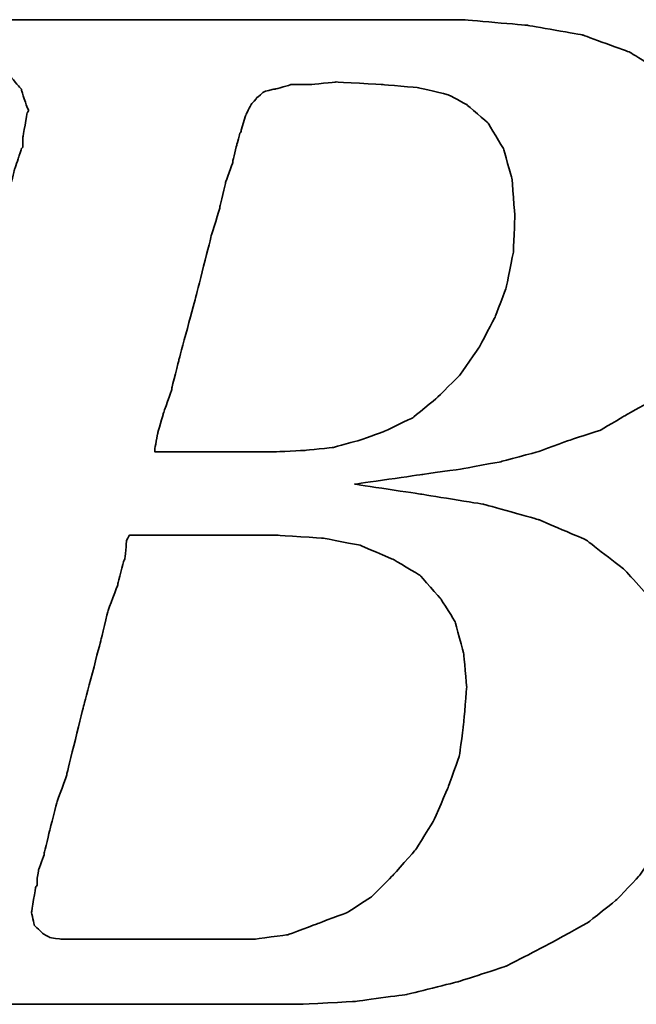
# Model space of a CAD drawing. Header units: millimetres. Extents: x -2774 to 3135, y -1571 to 860.
# Tile 551 of 625: x -695.37 to -692.44, y -217.52 to -212.85. Entities that reach past the tile are written whole.
import ezdxf

# ---------------------------------------------------------------- set-up
doc = ezdxf.new("R2010")
doc.units = ezdxf.units.MM
doc.layers.add('DIM', color=4, linetype='CONTINUOUS')
doc.layers.add('layer 1', color=7, linetype='CONTINUOUS')

# ---------------------------------------------------------------- blocks, each defined once
blk = doc.blocks.new('TBI MOTION logo(完整正式版)')
at = {"layer": 'layer 1', "color": 22, "lineweight": 35}
for points, knots in [([(-64.65375, -6.86375), (-64.65375, -6.86375), (-64.84375, -7.29625), (-64.84375, -7.29625), (-64.84375, -7.29625), (-64.84375, -7.29625), (-64.86875, -7.34375), (-64.86875, -7.34375), (-64.86875, -7.34375), (-64.86875, -7.34375), (-64.86875, -7.36875), (-64.86875, -7.36875), (-64.86875, -7.36875), (-64.86875, -7.36875), (-65.15375, -7.65375), (-65.15375, -7.65375), (-65.15375, -7.65375), (-65.15375, -7.65375), (-65.17875, -7.65375), (-65.17875, -7.65375), (-65.17875, -7.65375), (-65.17875, -7.65375), (-65.20375, -7.67875), (-65.20375, -7.67875), (-65.20375, -7.67875), (-65.20375, -7.67875), (-65.58875, -7.87125), (-65.58875, -7.87125), (-65.58875, -7.87125), (-65.58875, -7.87125), (-65.63375, -7.87125), (-65.63375, -7.87125), (-65.63375, -7.87125), (-65.63375, -7.87125), (-65.65875, -7.89375), (-65.65875, -7.89375), (-65.65875, -7.89375), (-65.65875, -7.89375), (-66.09375, -7.94375), (-66.09375, -7.94375), (-66.09375, -7.94375), (-66.09375, -7.94375), (-66.11375, -7.94375), (-66.11375, -7.94375), (-66.11375, -7.94375), (-66.11375, -7.94375), (-66.16375, -7.94375), (-66.16375, -7.94375), (-66.16375, -7.94375), (-66.16375, -7.94375), (-66.30875, -7.94375), (-66.30875, -7.94375), (-66.30875, -7.94375), (-66.30875, -7.94375), (-66.69375, -7.94375), (-66.69375, -7.94375), (-66.69375, -7.94375), (-66.69375, -7.94375), (-67.07375, -7.94375), (-67.07375, -7.94375), (-67.07375, -7.94375), (-67.07375, -7.94375), (-67.12375, -7.94375), (-67.12375, -7.94375), (-67.12375, -7.94375), (-67.12375, -7.94375), (-67.12375, -7.96625), (-67.12375, -7.96625), (-67.12375, -7.96625), (-67.12375, -7.96625), (-67.14875, -7.99125), (-67.14875, -7.99125), (-67.14875, -7.99125), (-67.14875, -7.99125), (-67.24375, -8.34875), (-67.24375, -8.34875), (-67.24375, -8.34875), (-67.24375, -8.34875), (-67.31375, -8.68625), (-67.31375, -8.68625), (-67.31375, -8.68625), (-67.31375, -8.68625), (-67.26875, -8.68625), (-67.26875, -8.68625), (-67.26875, -8.68625), (-67.26875, -8.68625), (-67.07375, -8.68625), (-67.07375, -8.68625), (-67.07375, -8.68625), (-67.07375, -8.68625), (-66.54875, -8.68625), (-66.54875, -8.68625), (-66.54875, -8.68625), (-66.54875, -8.68625), (-65.82625, -8.68625), (-65.82625, -8.68625), (-65.82625, -8.68625), (-65.82625, -8.68625), (-65.01375, -8.68625), (-65.01375, -8.68625), (-65.01375, -8.68625), (-65.01375, -8.68625), (-64.05375, -8.68625), (-64.05375, -8.68625), (-64.05375, -8.68625), (-64.05375, -8.68625), (-62.08375, -8.68625), (-62.08375, -8.68625), (-62.08375, -8.68625), (-62.08375, -8.68625), (-60.06875, -8.68625), (-60.06875, -8.68625), (-60.06875, -8.68625), (-60.06875, -8.68625), (-59.10875, -8.68625), (-59.10875, -8.68625), (-59.10875, -8.68625), (-59.10875, -8.68625), (-58.29375, -8.68625), (-58.29375, -8.68625), (-58.29375, -8.68625), (-58.29375, -8.68625), (-57.57375, -8.68625), (-57.57375, -8.68625), (-57.57375, -8.68625), (-57.57375, -8.68625), (-57.04875, -8.68625), (-57.04875, -8.68625), (-57.04875, -8.68625), (-57.04875, -8.68625), (-56.85375, -8.68625), (-56.85375, -8.68625), (-56.85375, -8.68625), (-56.85375, -8.68625), (-56.70875, -8.68625), (-56.70875, -8.68625), (-56.70875, -8.68625), (-56.70875, -8.68625), (-56.61375, -8.68625), (-56.61375, -8.68625), (-56.61375, -8.68625), (-56.61375, -8.68625), (-56.56875, -8.68625), (-56.56875, -8.68625), (-56.56875, -8.68625), (-56.56875, -8.68625), (-55.65375, -8.63875), (-55.65375, -8.63875), (-55.65375, -8.63875), (-55.65375, -8.63875), (-54.76875, -8.51875), (-54.76875, -8.51875), (-54.76875, -8.51875), (-54.76875, -8.51875), (-53.90375, -8.30375), (-53.90375, -8.30375), (-53.90375, -8.30375), (-53.90375, -8.30375), (-53.08875, -8.03875), (-53.08875, -8.03875), (-53.08875, -8.03875), (-53.08875, -8.03875), (-52.34375, -7.65375), (-52.34375, -7.65375), (-52.34375, -7.65375), (-52.34375, -7.65375), (-51.69875, -7.29625), (-51.69875, -7.29625), (-51.69875, -7.29625), (-51.69875, -7.29625), (-51.21875, -6.91125), (-51.21875, -6.91125), (-51.21875, -6.91125), (-51.21875, -6.91125), (-50.83375, -6.50375), (-50.83375, -6.50375), (-50.83375, -6.50375), (-50.83375, -6.50375), (-50.44875, -5.94875), (-50.44875, -5.94875), (-50.44875, -5.94875), (-50.44875, -5.94875), (-50.13875, -5.30375), (-50.13875, -5.30375), (-50.13875, -5.30375), (-50.13875, -5.30375), (-49.99375, -4.65375), (-49.99375, -4.65375), (-49.99375, -4.65375), (-49.99375, -4.65375), (-49.92375, -3.98375), (-49.92375, -3.98375), (-49.92375, -3.98375), (-49.92375, -3.98375), (-49.99375, -3.19374), (-49.99375, -3.19374), (-49.99375, -3.19374), (-49.99375, -3.19374), (-50.23374, -2.44874), (-50.23374, -2.44874), (-50.23374, -2.44874), (-50.23374, -2.44874), (-50.59375, -1.87374), (-50.59375, -1.87374), (-50.59375, -1.87374), (-50.59375, -1.87374), (-51.09875, -1.31874), (-51.09875, -1.31874), (-51.09875, -1.31874), (-51.09875, -1.31874), (-51.74375, -0.81875), (-51.74375, -0.81875), (-51.74375, -0.81875), (-51.74375, -0.81875), (-52.53875, -0.48125), (-52.53875, -0.48125), (-52.53875, -0.48125), (-52.53875, -0.48125), (-53.47375, -0.21875), (-53.47375, -0.21875), (-53.47375, -0.21875), (-53.47375, -0.21875), (-54.52875, -0.04874), (-54.52875, -0.04874), (-54.52875, -0.04874), (-54.52875, -0.04874), (-55.65375, 0.12125), (-55.65375, 0.12125), (-55.65375, 0.12125), (-55.65375, 0.12125), (-54.50375, 0.28624), (-54.50375, 0.28624), (-54.50375, 0.28624), (-54.50375, 0.28624), (-53.83375, 0.38124), (-53.83375, 0.38124), (-53.83375, 0.38124), (-53.83375, 0.38124), (-53.18375, 0.50125), (-53.18375, 0.50125), (-53.18375, 0.50125), (-53.18375, 0.50125), (-52.55875, 0.66874), (-52.55875, 0.66874), (-52.55875, 0.66874), (-52.55875, 0.66874), (-52.03375, 0.86124), (-52.03375, 0.86124), (-52.03375, 0.86124), (-52.03375, 0.86124), (-51.50374, 1.03124), (-51.50374, 1.03124), (-51.50374, 1.03124), (-51.50374, 1.03124), (-51.09875, 1.27125), (-51.09875, 1.27125), (-51.09875, 1.27125), (-51.09875, 1.27125), (-50.71375, 1.48624), (-50.71375, 1.48624), (-50.71375, 1.48624), (-50.71375, 1.48624), (-50.37625, 1.77625), (-50.37625, 1.77625), (-50.37625, 1.77625), (-50.37625, 1.77625), (-49.82375, 2.37625), (-49.82375, 2.37625), (-49.82375, 2.37625), (-49.82375, 2.37625), (-49.41875, 2.99625), (-49.41875, 2.99625), (-49.41875, 2.99625), (-49.41875, 2.99625), (-49.22375, 3.76625), (-49.22375, 3.76625), (-49.22375, 3.76625), (-49.22375, 3.76625), (-49.15375, 4.50874), (-49.15375, 4.50874), (-49.15375, 4.50874), (-49.15375, 4.50874), (-49.20375, 5.25125), (-49.20375, 5.25125), (-49.20375, 5.25125), (-49.20375, 5.25125), (-49.41875, 5.92625), (-49.41875, 5.92625), (-49.41875, 5.92625), (-49.41875, 5.92625), (-49.77875, 6.47625), (-49.77875, 6.47625), (-49.77875, 6.47625), (-49.77875, 6.47625), (-50.33125, 7.02624), (-50.33125, 7.02624), (-50.33125, 7.02624), (-50.33125, 7.02624), (-51.00125, 7.43625), (-51.00125, 7.43625), (-51.00125, 7.43625), (-51.00125, 7.43625), (-51.79375, 7.72625), (-51.79375, 7.72625), (-51.79375, 7.72625), (-51.79375, 7.72625), (-52.72875, 7.89124), (-52.72875, 7.89124), (-52.72875, 7.89124), (-52.72875, 7.89124), (-53.83375, 7.98625), (-53.83375, 7.98625), (-53.83375, 7.98625), (-53.83375, 7.98625), (-53.92875, 7.98625), (-53.92875, 7.98625), (-53.92875, 7.98625), (-53.92875, 7.98625), (-54.26375, 7.98625), (-54.26375, 7.98625), (-54.26375, 7.98625), (-54.26375, 7.98625), (-54.74375, 7.98625), (-54.74375, 7.98625), (-54.74375, 7.98625), (-54.74375, 7.98625), (-55.36875, 7.98625), (-55.36875, 7.98625), (-55.36875, 7.98625), (-55.36875, 7.98625), (-56.13375, 7.98625), (-56.13375, 7.98625), (-56.13375, 7.98625), (-56.13375, 7.98625), (-56.94875, 7.98625), (-56.94875, 7.98625), (-56.94875, 7.98625), (-56.94875, 7.98625), (-58.77625, 7.98625), (-58.77625, 7.98625), (-58.77625, 7.98625), (-58.77625, 7.98625), (-60.59875, 7.98625), (-60.59875, 7.98625), (-60.59875, 7.98625), (-60.59875, 7.98625), (-61.41375, 7.98625), (-61.41375, 7.98625), (-61.41375, 7.98625), (-61.41375, 7.98625), (-62.17875, 7.98625), (-62.17875, 7.98625), (-62.17875, 7.98625), (-62.17875, 7.98625), (-62.80375, 7.98625), (-62.80375, 7.98625), (-62.80375, 7.98625), (-62.80375, 7.98625), (-63.30625, 7.98625), (-63.30625, 7.98625), (-63.30625, 7.98625), (-63.30625, 7.98625), (-63.57375, 7.98625), (-63.57375, 7.98625), (-63.57375, 7.98625), (-63.57375, 7.98625), (-63.57375, 7.96375), (-63.57375, 7.96375), (-63.57375, 7.96375), (-63.57375, 7.96375), (-63.59875, 7.94125), (-63.59875, 7.94125), (-63.59875, 7.94125), (-63.59875, 7.94125), (-63.69375, 7.55625), (-63.69375, 7.55625), (-63.69375, 7.55625), (-63.69375, 7.55625), (-63.76375, 7.24624), (-63.76375, 7.24624), (-63.76375, 7.24624), (-63.76375, 7.24624), (-63.23875, 7.24624), (-63.23875, 7.24624), (-63.23875, 7.24624), (-63.23875, 7.24624), (-62.75875, 7.24624), (-62.75875, 7.24624), (-62.75875, 7.24624), (-62.75875, 7.24624), (-62.61125, 7.24624), (-62.61125, 7.24624), (-62.61125, 7.24624), (-62.61125, 7.24624), (-62.56625, 7.24624), (-62.56625, 7.24624), (-62.56625, 7.24624), (-62.56625, 7.24624), (-62.22875, 7.24624), (-62.22875, 7.24624), (-62.22875, 7.24624), (-62.22875, 7.24624), (-62.20375, 7.24624), (-62.20375, 7.24624), (-62.20375, 7.24624), (-62.20375, 7.24624), (-62.17875, 7.21875), (-62.17875, 7.21875), (-62.17875, 7.21875), (-62.17875, 7.21875), (-61.96375, 7.17125), (-61.96375, 7.17125), (-61.96375, 7.17125), (-61.96375, 7.17125), (-61.72375, 7.12624), (-61.72375, 7.12624), (-61.72375, 7.12624), (-61.72375, 7.12624), (-61.70375, 7.12624), (-61.70375, 7.12624), (-61.70375, 7.12624), (-61.70375, 7.12624), (-61.55875, 7.07624), (-61.55875, 7.07624), (-61.55875, 7.07624), (-61.55875, 7.07624), (-61.50875, 7.07624), (-61.50875, 7.07624), (-61.50875, 7.07624), (-61.50875, 7.07624), (-61.48375, 7.02624), (-61.48375, 7.02624), (-61.48375, 7.02624), (-61.48375, 7.02624), (-61.31875, 6.83375), (-61.31875, 6.83375), (-61.31875, 6.83375), (-61.31875, 6.83375), (-61.29375, 6.81125), (-61.29375, 6.81125), (-61.29375, 6.81125), (-61.29375, 6.81125), (-61.29375, 6.78625), (-61.29375, 6.78625), (-61.29375, 6.78625), (-61.29375, 6.78625), (-61.19875, 6.50124), (-61.19875, 6.50124), (-61.19875, 6.50124), (-61.19875, 6.50124), (-61.17375, 6.45124), (-61.17375, 6.45124), (-61.17375, 6.45124), (-61.17375, 6.45124), (-61.19875, 6.40625), (-61.19875, 6.40625), (-61.19875, 6.40625), (-61.19875, 6.40625), (-61.26875, 5.99624), (-61.26875, 5.99624), (-61.26875, 5.99624), (-61.26875, 5.99624), (-61.26875, 5.85125), (-61.26875, 5.85125), (-61.26875, 5.85125), (-61.26875, 5.85125), (-61.26875, 5.82625), (-61.26875, 5.82625), (-61.26875, 5.82625), (-61.26875, 5.82625), (-61.29375, 5.80625), (-61.29375, 5.80625), (-61.29375, 5.80625), (-61.29375, 5.80625), (-61.34125, 5.66125), (-61.34125, 5.66125), (-61.34125, 5.66125), (-61.34125, 5.66125), (-61.41375, 5.44625), (-61.41375, 5.44625), (-61.41375, 5.44625), (-61.41375, 5.44625), (-61.48375, 5.15625), (-61.48375, 5.15625), (-61.48375, 5.15625), (-61.48375, 5.15625), (-61.58375, 4.82124), (-61.58375, 4.82124), (-61.58375, 4.82124), (-61.58375, 4.82124), (-61.79875, 4.00375), (-61.79875, 4.00375), (-61.79875, 4.00375), (-61.79875, 4.00375), (-62.05875, 2.99625), (-62.05875, 2.99625), (-62.05875, 2.99625), (-62.05875, 2.99625), (-62.34875, 1.91625), (-62.34875, 1.91625), (-62.34875, 1.91625), (-62.34875, 1.91625), (-62.97375, -0.41124), (-62.97375, -0.41124), (-62.97375, -0.41124), (-62.97375, -0.41124), (-63.59875, -2.75875), (-63.59875, -2.75875), (-63.59875, -2.75875), (-63.59875, -2.75875), (-63.88375, -3.86374), (-63.88375, -3.86374), (-63.88375, -3.86374), (-63.88375, -3.86374), (-64.14875, -4.82374), (-64.14875, -4.82374), (-64.14875, -4.82374), (-64.14875, -4.82374), (-64.36375, -5.64125), (-64.36375, -5.64125), (-64.36375, -5.64125), (-64.36375, -5.64125), (-64.43625, -5.97625), (-64.43625, -5.97625), (-64.43625, -5.97625), (-64.43625, -5.97625), (-64.50875, -6.28625), (-64.50875, -6.28625), (-64.50875, -6.28625), (-64.50875, -6.28625), (-64.50875, -6.30875), (-64.50875, -6.30875), (-64.50875, -6.30875), (-64.50875, -6.30875), (-64.57875, -6.50375), (-64.57875, -6.50375), (-64.57875, -6.50375), (-64.57875, -6.50375), (-64.62875, -6.69625), (-64.62875, -6.69625), (-64.62875, -6.69625), (-64.62875, -6.69625), (-64.62875, -6.76875), (-64.62875, -6.76875), (-64.62875, -6.76875), (-64.62875, -6.76875), (-64.62875, -6.81375), (-64.62875, -6.81375), (-64.62875, -6.81375), (-64.62875, -6.81375), (-64.62875, -6.83875), (-64.62875, -6.83875), (-64.62875, -6.83875), (-64.62875, -6.83875), (-64.65375, -6.86375), (-64.65375, -6.86375)], [0, 0, 0, 0, 0.00719424, 0.00719424, 0.00719424, 0.00719425, 0.01438849, 0.01438849, 0.01438849, 0.0143885, 0.02158273, 0.02158273, 0.02158273, 0.02158274, 0.02877698, 0.02877698, 0.02877698, 0.02877699, 0.03597122, 0.03597122, 0.03597122, 0.03597123, 0.04316547, 0.04316547, 0.04316547, 0.04316548, 0.05035971, 0.05035971, 0.05035971, 0.05035972, 0.05755396, 0.05755396, 0.05755396, 0.05755397, 0.0647482, 0.0647482, 0.0647482, 0.06474821, 0.07194245, 0.07194245, 0.07194245, 0.07194246, 0.07913669, 0.07913669, 0.07913669, 0.0791367, 0.08633094, 0.08633094, 0.08633094, 0.08633095, 0.09352518, 0.09352518, 0.09352518, 0.09352519, 0.10071942, 0.10071942, 0.10071942, 0.10071943, 0.10791367, 0.10791367, 0.10791367, 0.10791368, 0.11510791, 0.11510791, 0.11510791, 0.11510792, 0.12230216, 0.12230216, 0.12230216, 0.12230217, 0.1294964, 0.1294964, 0.1294964, 0.12949641, 0.13669065, 0.13669065, 0.13669065, 0.13669066, 0.14388489, 0.14388489, 0.14388489, 0.1438849, 0.15107914, 0.15107914, 0.15107914, 0.15107915, 0.15827338, 0.15827338, 0.15827338, 0.15827339, 0.16546763, 0.16546763, 0.16546763, 0.16546764, 0.17266187, 0.17266187, 0.17266187, 0.17266188, 0.17985612, 0.17985612, 0.17985612, 0.17985613, 0.18705036, 0.18705036, 0.18705036, 0.18705037, 0.1942446, 0.1942446, 0.1942446, 0.19424461, 0.20143885, 0.20143885, 0.20143885, 0.20143886, 0.20863309, 0.20863309, 0.20863309, 0.2086331, 0.21582734, 0.21582734, 0.21582734, 0.21582735, 0.22302158, 0.22302158, 0.22302158, 0.22302159, 0.23021583, 0.23021583, 0.23021583, 0.23021584, 0.23741007, 0.23741007, 0.23741007, 0.23741008, 0.24460432, 0.24460432, 0.24460432, 0.24460433, 0.25179856, 0.25179856, 0.25179856, 0.25179857, 0.25899281, 0.25899281, 0.25899281, 0.25899282, 0.26618705, 0.26618705, 0.26618705, 0.26618706, 0.27338129, 0.27338129, 0.27338129, 0.2733813, 0.28057554, 0.28057554, 0.28057554, 0.28057555, 0.28776978, 0.28776978, 0.28776978, 0.28776979, 0.29496403, 0.29496403, 0.29496403, 0.29496404, 0.30215827, 0.30215827, 0.30215827, 0.30215828, 0.30935252, 0.30935252, 0.30935252, 0.30935253, 0.31654676, 0.31654676, 0.31654676, 0.31654677, 0.32374101, 0.32374101, 0.32374101, 0.32374102, 0.33093525, 0.33093525, 0.33093525, 0.33093526, 0.3381295, 0.3381295, 0.3381295, 0.33812951, 0.34532374, 0.34532374, 0.34532374, 0.34532375, 0.35251799, 0.35251799, 0.35251799, 0.352518, 0.35971223, 0.35971223, 0.35971223, 0.35971224, 0.36690647, 0.36690647, 0.36690647, 0.36690648, 0.37410072, 0.37410072, 0.37410072, 0.37410073, 0.38129496, 0.38129496, 0.38129496, 0.38129497, 0.38848921, 0.38848921, 0.38848921, 0.38848922, 0.39568345, 0.39568345, 0.39568345, 0.39568346, 0.4028777, 0.4028777, 0.4028777, 0.40287771, 0.41007194, 0.41007194, 0.41007194, 0.41007195, 0.41726619, 0.41726619, 0.41726619, 0.4172662, 0.42446043, 0.42446043, 0.42446043, 0.42446044, 0.43165468, 0.43165468, 0.43165468, 0.43165469, 0.43884892, 0.43884892, 0.43884892, 0.43884893, 0.44604317, 0.44604317, 0.44604317, 0.44604318, 0.45323741, 0.45323741, 0.45323741, 0.45323742, 0.46043165, 0.46043165, 0.46043165, 0.46043166, 0.4676259, 0.4676259, 0.4676259, 0.46762591, 0.47482014, 0.47482014, 0.47482014, 0.47482015, 0.48201439, 0.48201439, 0.48201439, 0.4820144, 0.48920863, 0.48920863, 0.48920863, 0.48920864, 0.49640288, 0.49640288, 0.49640288, 0.49640289, 0.50359712, 0.50359712, 0.50359712, 0.50359713, 0.51079137, 0.51079137, 0.51079137, 0.51079138, 0.51798561, 0.51798561, 0.51798561, 0.51798562, 0.52517986, 0.52517986, 0.52517986, 0.52517987, 0.5323741, 0.5323741, 0.5323741, 0.53237411, 0.53956835, 0.53956835, 0.53956835, 0.53956836, 0.54676259, 0.54676259, 0.54676259, 0.5467626, 0.55395683, 0.55395683, 0.55395683, 0.55395684, 0.56115108, 0.56115108, 0.56115108, 0.56115109, 0.56834532, 0.56834532, 0.56834532, 0.56834533, 0.57553957, 0.57553957, 0.57553957, 0.57553958, 0.58273381, 0.58273381, 0.58273381, 0.58273382, 0.58992806, 0.58992806, 0.58992806, 0.58992807, 0.5971223, 0.5971223, 0.5971223, 0.59712231, 0.60431655, 0.60431655, 0.60431655, 0.60431656, 0.61151079, 0.61151079, 0.61151079, 0.6115108, 0.61870504, 0.61870504, 0.61870504, 0.61870505, 0.62589928, 0.62589928, 0.62589928, 0.62589929, 0.63309353, 0.63309353, 0.63309353, 0.63309354, 0.64028777, 0.64028777, 0.64028777, 0.64028778, 0.64748201, 0.64748201, 0.64748201, 0.64748202, 0.65467626, 0.65467626, 0.65467626, 0.65467627, 0.6618705, 0.6618705, 0.6618705, 0.66187051, 0.66906475, 0.66906475, 0.66906475, 0.66906476, 0.67625899, 0.67625899, 0.67625899, 0.676259, 0.68345324, 0.68345324, 0.68345324, 0.68345325, 0.69064748, 0.69064748, 0.69064748, 0.69064749, 0.69784173, 0.69784173, 0.69784173, 0.69784174, 0.70503597, 0.70503597, 0.70503597, 0.70503598, 0.71223022, 0.71223022, 0.71223022, 0.71223023, 0.71942446, 0.71942446, 0.71942446, 0.71942447, 0.72661871, 0.72661871, 0.72661871, 0.72661872, 0.73381295, 0.73381295, 0.73381295, 0.73381296, 0.74100719, 0.74100719, 0.74100719, 0.7410072, 0.74820144, 0.74820144, 0.74820144, 0.74820145, 0.75539568, 0.75539568, 0.75539568, 0.75539569, 0.76258993, 0.76258993, 0.76258993, 0.76258994, 0.76978417, 0.76978417, 0.76978417, 0.76978418, 0.77697842, 0.77697842, 0.77697842, 0.77697843, 0.78417266, 0.78417266, 0.78417266, 0.78417267, 0.79136691, 0.79136691, 0.79136691, 0.79136692, 0.79856115, 0.79856115, 0.79856115, 0.79856116, 0.8057554, 0.8057554, 0.8057554, 0.80575541, 0.81294964, 0.81294964, 0.81294964, 0.81294965, 0.82014388, 0.82014388, 0.82014388, 0.82014389, 0.82733813, 0.82733813, 0.82733813, 0.82733814, 0.83453237, 0.83453237, 0.83453237, 0.83453238, 0.84172662, 0.84172662, 0.84172662, 0.84172663, 0.84892086, 0.84892086, 0.84892086, 0.84892087, 0.85611511, 0.85611511, 0.85611511, 0.85611512, 0.86330935, 0.86330935, 0.86330935, 0.86330936, 0.8705036, 0.8705036, 0.8705036, 0.87050361, 0.87769784, 0.87769784, 0.87769784, 0.87769785, 0.88489209, 0.88489209, 0.88489209, 0.8848921, 0.89208633, 0.89208633, 0.89208633, 0.89208634, 0.89928058, 0.89928058, 0.89928058, 0.89928059, 0.90647482, 0.90647482, 0.90647482, 0.90647483, 0.91366906, 0.91366906, 0.91366906, 0.91366907, 0.92086331, 0.92086331, 0.92086331, 0.92086332, 0.92805755, 0.92805755, 0.92805755, 0.92805756, 0.9352518, 0.9352518, 0.9352518, 0.93525181, 0.94244604, 0.94244604, 0.94244604, 0.94244605, 0.94964029, 0.94964029, 0.94964029, 0.9496403, 0.95683453, 0.95683453, 0.95683453, 0.95683454, 0.96402878, 0.96402878, 0.96402878, 0.96402879, 0.97122302, 0.97122302, 0.97122302, 0.97122303, 0.97841727, 0.97841727, 0.97841727, 0.97841728, 0.98561151, 0.98561151, 0.98561151, 0.98561152, 0.99280576, 0.99280576, 0.99280576, 0.99280577, 1, 1, 1, 1]), ([(-57.50375, 6.35625), (-57.50375, 6.35625), (-57.57375, 6.11625), (-57.57375, 6.11625), (-57.57375, 6.11625), (-57.57375, 6.11625), (-57.57375, 6.09125), (-57.57375, 6.09125), (-57.57375, 6.09125), (-57.57375, 6.09125), (-57.59875, 6.06625), (-57.59875, 6.06625), (-57.59875, 6.06625), (-57.59875, 6.06625), (-57.64875, 5.87625), (-57.64875, 5.87625), (-57.64875, 5.87625), (-57.64875, 5.87625), (-57.71875, 5.58875), (-57.71875, 5.58875), (-57.71875, 5.58875), (-57.71875, 5.58875), (-57.71875, 5.56625), (-57.71875, 5.56625), (-57.71875, 5.56625), (-57.71875, 5.56625), (-57.83875, 5.23125), (-57.83875, 5.23125), (-57.83875, 5.23125), (-57.83875, 5.23125), (-57.93625, 4.82124), (-57.93625, 4.82124), (-57.93625, 4.82124), (-57.93625, 4.82124), (-57.93625, 4.79624), (-57.93625, 4.79624), (-57.93625, 4.79624), (-57.93625, 4.79624), (-58.07875, 4.34125), (-58.07875, 4.34125), (-58.07875, 4.34125), (-58.07875, 4.34125), (-58.34375, 3.28625), (-58.34375, 3.28625), (-58.34375, 3.28625), (-58.34375, 3.28625), (-58.62875, 2.23124), (-58.62875, 2.23124), (-58.62875, 2.23124), (-58.62875, 2.23124), (-58.74875, 1.75125), (-58.74875, 1.75125), (-58.74875, 1.75125), (-58.74875, 1.75125), (-58.74875, 1.72625), (-58.74875, 1.72625), (-58.74875, 1.72625), (-58.74875, 1.72625), (-58.89375, 1.31625), (-58.89375, 1.31625), (-58.89375, 1.31625), (-58.89375, 1.31625), (-58.98875, 0.98124), (-58.98875, 0.98124), (-58.98875, 0.98124), (-58.98875, 0.98124), (-59.03875, 0.71625), (-59.03875, 0.71625), (-59.03875, 0.71625), (-59.03875, 0.71625), (-59.03875, 0.66874), (-59.03875, 0.66874), (-59.03875, 0.66874), (-59.03875, 0.66874), (-58.91875, 0.66874), (-58.91875, 0.66874), (-58.91875, 0.66874), (-58.91875, 0.66874), (-58.53375, 0.66874), (-58.53375, 0.66874), (-58.53375, 0.66874), (-58.53375, 0.66874), (-58.10375, 0.66874), (-58.10375, 0.66874), (-58.10375, 0.66874), (-58.10375, 0.66874), (-57.66875, 0.66874), (-57.66875, 0.66874), (-57.66875, 0.66874), (-57.66875, 0.66874), (-57.33375, 0.66874), (-57.33375, 0.66874), (-57.33375, 0.66874), (-57.33375, 0.66874), (-57.09375, 0.66874), (-57.09375, 0.66874), (-57.09375, 0.66874), (-57.09375, 0.66874), (-56.99875, 0.66874), (-56.99875, 0.66874), (-56.99875, 0.66874), (-56.99875, 0.66874), (-56.49375, 0.69374), (-56.49375, 0.69374), (-56.49375, 0.69374), (-56.49375, 0.69374), (-56.01375, 0.74374), (-56.01375, 0.74374), (-56.01375, 0.74374), (-56.01375, 0.74374), (-55.58375, 0.86124), (-55.58375, 0.86124), (-55.58375, 0.86124), (-55.58375, 0.86124), (-55.17375, 1.00624), (-55.17375, 1.00624), (-55.17375, 1.00624), (-55.17375, 1.00624), (-54.67375, 1.24625), (-54.67375, 1.24625), (-54.67375, 1.24625), (-54.67375, 1.24625), (-54.26375, 1.58124), (-54.26375, 1.58124), (-54.26375, 1.58124), (-54.26375, 1.58124), (-53.87875, 1.96374), (-53.87875, 1.96374), (-53.87875, 1.96374), (-53.87875, 1.96374), (-53.54375, 2.44625), (-53.54375, 2.44625), (-53.54375, 2.44625), (-53.54375, 2.44625), (-53.27875, 2.95125), (-53.27875, 2.95125), (-53.27875, 2.95125), (-53.27875, 2.95125), (-53.08875, 3.45124), (-53.08875, 3.45124), (-53.08875, 3.45124), (-53.08875, 3.45124), (-52.96875, 4.05124), (-52.96875, 4.05124), (-52.96875, 4.05124), (-52.96875, 4.05124), (-52.94375, 4.65125), (-52.94375, 4.65125), (-52.94375, 4.65125), (-52.94375, 4.65125), (-52.99375, 5.30125), (-52.99375, 5.30125), (-52.99375, 5.30125), (-52.99375, 5.30125), (-53.13875, 5.80625), (-53.13875, 5.80625), (-53.13875, 5.80625), (-53.13875, 5.80625), (-53.39875, 6.23625), (-53.39875, 6.23625), (-53.39875, 6.23625), (-53.39875, 6.23625), (-53.75875, 6.54875), (-53.75875, 6.54875), (-53.75875, 6.54875), (-53.75875, 6.54875), (-54.07375, 6.71625), (-54.07375, 6.71625), (-54.07375, 6.71625), (-54.07375, 6.71625), (-54.57375, 6.83375), (-54.57375, 6.83375), (-54.57375, 6.83375), (-54.57375, 6.83375), (-55.17375, 6.88625), (-55.17375, 6.88625), (-55.17375, 6.88625), (-55.17375, 6.88625), (-55.96875, 6.93125), (-55.96875, 6.93125), (-55.96875, 6.93125), (-55.96875, 6.93125), (-56.39875, 6.88625), (-56.39875, 6.88625), (-56.39875, 6.88625), (-56.39875, 6.88625), (-56.42125, 6.88625), (-56.42125, 6.88625), (-56.42125, 6.88625), (-56.42125, 6.88625), (-56.73375, 6.88625), (-56.73375, 6.88625), (-56.73375, 6.88625), (-56.73375, 6.88625), (-56.99875, 6.81125), (-56.99875, 6.81125), (-56.99875, 6.81125), (-56.99875, 6.81125), (-57.02375, 6.81125), (-57.02375, 6.81125), (-57.02375, 6.81125), (-57.02375, 6.81125), (-57.18875, 6.76625), (-57.18875, 6.76625), (-57.18875, 6.76625), (-57.18875, 6.76625), (-57.30875, 6.66625), (-57.30875, 6.66625), (-57.30875, 6.66625), (-57.30875, 6.66625), (-57.40875, 6.54875), (-57.40875, 6.54875), (-57.40875, 6.54875), (-57.40875, 6.54875), (-57.50375, 6.35625), (-57.50375, 6.35625)], [0, 0, 0, 0, 0.01851852, 0.01851852, 0.01851852, 0.01851853, 0.03703704, 0.03703704, 0.03703704, 0.03703705, 0.05555556, 0.05555556, 0.05555556, 0.05555557, 0.07407407, 0.07407407, 0.07407407, 0.07407408, 0.09259259, 0.09259259, 0.09259259, 0.0925926, 0.11111111, 0.11111111, 0.11111111, 0.11111112, 0.12962963, 0.12962963, 0.12962963, 0.12962964, 0.14814815, 0.14814815, 0.14814815, 0.14814816, 0.16666667, 0.16666667, 0.16666667, 0.16666668, 0.18518519, 0.18518519, 0.18518519, 0.1851852, 0.2037037, 0.2037037, 0.2037037, 0.20370371, 0.22222222, 0.22222222, 0.22222222, 0.22222223, 0.24074074, 0.24074074, 0.24074074, 0.24074075, 0.25925926, 0.25925926, 0.25925926, 0.25925927, 0.27777778, 0.27777778, 0.27777778, 0.27777779, 0.2962963, 0.2962963, 0.2962963, 0.29629631, 0.31481481, 0.31481481, 0.31481481, 0.31481482, 0.33333333, 0.33333333, 0.33333333, 0.33333334, 0.35185185, 0.35185185, 0.35185185, 0.35185186, 0.37037037, 0.37037037, 0.37037037, 0.37037038, 0.38888889, 0.38888889, 0.38888889, 0.3888889, 0.40740741, 0.40740741, 0.40740741, 0.40740742, 0.42592593, 0.42592593, 0.42592593, 0.42592594, 0.44444444, 0.44444444, 0.44444444, 0.44444445, 0.46296296, 0.46296296, 0.46296296, 0.46296297, 0.48148148, 0.48148148, 0.48148148, 0.48148149, 0.5, 0.5, 0.5, 0.50000001, 0.51851852, 0.51851852, 0.51851852, 0.51851853, 0.53703704, 0.53703704, 0.53703704, 0.53703705, 0.55555556, 0.55555556, 0.55555556, 0.55555557, 0.57407407, 0.57407407, 0.57407407, 0.57407408, 0.59259259, 0.59259259, 0.59259259, 0.5925926, 0.61111111, 0.61111111, 0.61111111, 0.61111112, 0.62962963, 0.62962963, 0.62962963, 0.62962964, 0.64814815, 0.64814815, 0.64814815, 0.64814816, 0.66666667, 0.66666667, 0.66666667, 0.66666668, 0.68518519, 0.68518519, 0.68518519, 0.6851852, 0.7037037, 0.7037037, 0.7037037, 0.70370371, 0.72222222, 0.72222222, 0.72222222, 0.72222223, 0.74074074, 0.74074074, 0.74074074, 0.74074075, 0.75925926, 0.75925926, 0.75925926, 0.75925927, 0.77777778, 0.77777778, 0.77777778, 0.77777779, 0.7962963, 0.7962963, 0.7962963, 0.79629631, 0.81481481, 0.81481481, 0.81481481, 0.81481482, 0.83333333, 0.83333333, 0.83333333, 0.83333334, 0.85185185, 0.85185185, 0.85185185, 0.85185186, 0.87037037, 0.87037037, 0.87037037, 0.87037038, 0.88888889, 0.88888889, 0.88888889, 0.8888889, 0.90740741, 0.90740741, 0.90740741, 0.90740742, 0.92592593, 0.92592593, 0.92592593, 0.92592594, 0.94444444, 0.94444444, 0.94444444, 0.94444445, 0.96296296, 0.96296296, 0.96296296, 0.96296297, 0.98148148, 0.98148148, 0.98148148, 0.98148149, 1, 1, 1, 1]), ([(-61.03125, -6.57375), (-61.03125, -6.57375), (-61.03125, -6.67125), (-61.03125, -6.67125), (-61.03125, -6.67125), (-61.03125, -6.67125), (-61.05375, -6.69625), (-61.05375, -6.69625), (-61.05375, -6.69625), (-61.05375, -6.69625), (-61.12375, -7.12875), (-61.12375, -7.12875), (-61.12375, -7.12875), (-61.12375, -7.12875), (-61.07875, -7.34375), (-61.07875, -7.34375), (-61.07875, -7.34375), (-61.07875, -7.34375), (-60.93375, -7.48875), (-60.93375, -7.48875), (-60.93375, -7.48875), (-60.93375, -7.48875), (-60.81375, -7.55625), (-60.81375, -7.55625), (-60.81375, -7.55625), (-60.81375, -7.55625), (-60.62375, -7.58375), (-60.62375, -7.58375), (-60.62375, -7.58375), (-60.62375, -7.58375), (-60.30875, -7.58375), (-60.30875, -7.58375), (-60.30875, -7.58375), (-60.30875, -7.58375), (-59.97375, -7.58375), (-59.97375, -7.58375), (-59.97375, -7.58375), (-59.97375, -7.58375), (-59.87875, -7.58375), (-59.87875, -7.58375), (-59.87875, -7.58375), (-59.87875, -7.58375), (-59.63625, -7.58375), (-59.63625, -7.58375), (-59.63625, -7.58375), (-59.63625, -7.58375), (-58.96875, -7.58375), (-58.96875, -7.58375), (-58.96875, -7.58375), (-58.96875, -7.58375), (-58.29375, -7.58375), (-58.29375, -7.58375), (-58.29375, -7.58375), (-58.29375, -7.58375), (-58.05375, -7.58375), (-58.05375, -7.58375), (-58.05375, -7.58375), (-58.05375, -7.58375), (-57.98375, -7.58375), (-57.98375, -7.58375), (-57.98375, -7.58375), (-57.98375, -7.58375), (-57.35875, -7.58375), (-57.35875, -7.58375), (-57.35875, -7.58375), (-57.35875, -7.58375), (-56.78375, -7.50875), (-56.78375, -7.50875), (-56.78375, -7.50875), (-56.78375, -7.50875), (-56.27875, -7.31875), (-56.27875, -7.31875), (-56.27875, -7.31875), (-56.27875, -7.31875), (-55.77375, -7.12875), (-55.77375, -7.12875), (-55.77375, -7.12875), (-55.77375, -7.12875), (-55.36875, -6.86375), (-55.36875, -6.86375), (-55.36875, -6.86375), (-55.36875, -6.86375), (-55.00875, -6.50375), (-55.00875, -6.50375), (-55.00875, -6.50375), (-55.00875, -6.50375), (-54.62375, -6.06875), (-54.62375, -6.06875), (-54.62375, -6.06875), (-54.62375, -6.06875), (-54.31375, -5.56875), (-54.31375, -5.56875), (-54.31375, -5.56875), (-54.31375, -5.56875), (-54.07375, -5.01625), (-54.07375, -5.01625), (-54.07375, -5.01625), (-54.07375, -5.01625), (-53.87875, -4.46374), (-53.87875, -4.46374), (-53.87875, -4.46374), (-53.87875, -4.46374), (-53.80875, -3.91375), (-53.80875, -3.91375), (-53.80875, -3.91375), (-53.80875, -3.91375), (-53.75875, -3.31375), (-53.75875, -3.31375), (-53.75875, -3.31375), (-53.75875, -3.31375), (-53.80875, -2.75875), (-53.80875, -2.75875), (-53.80875, -2.75875), (-53.80875, -2.75875), (-53.95375, -2.20875), (-53.95375, -2.20875), (-53.95375, -2.20875), (-53.95375, -2.20875), (-54.19375, -1.82625), (-54.19375, -1.82625), (-54.19375, -1.82625), (-54.19375, -1.82625), (-54.55375, -1.41875), (-54.55375, -1.41875), (-54.55375, -1.41875), (-54.55375, -1.41875), (-55.00875, -1.15125), (-55.00875, -1.15125), (-55.00875, -1.15125), (-55.00875, -1.15125), (-55.56125, -0.91375), (-55.56125, -0.91375), (-55.56125, -0.91375), (-55.56125, -0.91375), (-56.18125, -0.79375), (-56.18125, -0.79375), (-56.18125, -0.79375), (-56.18125, -0.79375), (-56.94875, -0.74374), (-56.94875, -0.74374), (-56.94875, -0.74374), (-56.94875, -0.74374), (-56.99875, -0.74374), (-56.99875, -0.74374), (-56.99875, -0.74374), (-56.99875, -0.74374), (-57.09375, -0.74374), (-57.09375, -0.74374), (-57.09375, -0.74374), (-57.09375, -0.74374), (-57.38375, -0.74374), (-57.38375, -0.74374), (-57.38375, -0.74374), (-57.38375, -0.74374), (-57.76875, -0.74374), (-57.76875, -0.74374), (-57.76875, -0.74374), (-57.76875, -0.74374), (-58.24625, -0.74374), (-58.24625, -0.74374), (-58.24625, -0.74374), (-58.24625, -0.74374), (-58.72875, -0.74374), (-58.72875, -0.74374), (-58.72875, -0.74374), (-58.72875, -0.74374), (-59.20875, -0.74374), (-59.20875, -0.74374), (-59.20875, -0.74374), (-59.20875, -0.74374), (-59.46875, -0.74374), (-59.46875, -0.74374), (-59.46875, -0.74374), (-59.46875, -0.74374), (-59.51625, -0.83875), (-59.51625, -0.83875), (-59.51625, -0.83875), (-59.51625, -0.83875), (-59.54375, -1.15125), (-59.54375, -1.15125), (-59.54375, -1.15125), (-59.54375, -1.15125), (-59.56375, -1.17874), (-59.56375, -1.17874), (-59.56375, -1.17874), (-59.56375, -1.17874), (-59.66375, -1.55875), (-59.66375, -1.55875), (-59.66375, -1.55875), (-59.66375, -1.55875), (-59.66375, -1.58375), (-59.66375, -1.58375), (-59.66375, -1.58375), (-59.66375, -1.58375), (-59.82875, -2.01874), (-59.82875, -2.01874), (-59.82875, -2.01874), (-59.82875, -2.01874), (-59.94875, -2.52125), (-59.94875, -2.52125), (-59.94875, -2.52125), (-59.94875, -2.52125), (-60.23875, -3.62375), (-60.23875, -3.62375), (-60.23875, -3.62375), (-60.23875, -3.62375), (-60.52375, -4.77624), (-60.52375, -4.77624), (-60.52375, -4.77624), (-60.52375, -4.77624), (-60.52375, -4.79874), (-60.52375, -4.79874), (-60.52375, -4.79874), (-60.52375, -4.79874), (-60.69125, -5.25375), (-60.69125, -5.25375), (-60.69125, -5.25375), (-60.69125, -5.25375), (-60.81375, -5.73625), (-60.81375, -5.73625), (-60.81375, -5.73625), (-60.81375, -5.73625), (-60.90875, -6.11875), (-60.90875, -6.11875), (-60.90875, -6.11875), (-60.90875, -6.11875), (-60.90875, -6.14375), (-60.90875, -6.14375), (-60.90875, -6.14375), (-60.90875, -6.14375), (-61.00375, -6.40875), (-61.00375, -6.40875), (-61.00375, -6.40875), (-61.00375, -6.40875), (-61.03125, -6.57375), (-61.03125, -6.57375)], [0, 0, 0, 0, 0.01694915, 0.01694915, 0.01694915, 0.01694916, 0.03389831, 0.03389831, 0.03389831, 0.03389832, 0.05084746, 0.05084746, 0.05084746, 0.05084747, 0.06779661, 0.06779661, 0.06779661, 0.06779662, 0.08474576, 0.08474576, 0.08474576, 0.08474577, 0.10169492, 0.10169492, 0.10169492, 0.10169493, 0.11864407, 0.11864407, 0.11864407, 0.11864408, 0.13559322, 0.13559322, 0.13559322, 0.13559323, 0.15254237, 0.15254237, 0.15254237, 0.15254238, 0.16949153, 0.16949153, 0.16949153, 0.16949154, 0.18644068, 0.18644068, 0.18644068, 0.18644069, 0.20338983, 0.20338983, 0.20338983, 0.20338984, 0.22033898, 0.22033898, 0.22033898, 0.22033899, 0.23728814, 0.23728814, 0.23728814, 0.23728815, 0.25423729, 0.25423729, 0.25423729, 0.2542373, 0.27118644, 0.27118644, 0.27118644, 0.27118645, 0.28813559, 0.28813559, 0.28813559, 0.2881356, 0.30508475, 0.30508475, 0.30508475, 0.30508476, 0.3220339, 0.3220339, 0.3220339, 0.32203391, 0.33898305, 0.33898305, 0.33898305, 0.33898306, 0.3559322, 0.3559322, 0.3559322, 0.35593221, 0.37288136, 0.37288136, 0.37288136, 0.37288137, 0.38983051, 0.38983051, 0.38983051, 0.38983052, 0.40677966, 0.40677966, 0.40677966, 0.40677967, 0.42372881, 0.42372881, 0.42372881, 0.42372882, 0.44067797, 0.44067797, 0.44067797, 0.44067798, 0.45762712, 0.45762712, 0.45762712, 0.45762713, 0.47457627, 0.47457627, 0.47457627, 0.47457628, 0.49152542, 0.49152542, 0.49152542, 0.49152543, 0.50847458, 0.50847458, 0.50847458, 0.50847459, 0.52542373, 0.52542373, 0.52542373, 0.52542374, 0.54237288, 0.54237288, 0.54237288, 0.54237289, 0.55932203, 0.55932203, 0.55932203, 0.55932204, 0.57627119, 0.57627119, 0.57627119, 0.5762712, 0.59322034, 0.59322034, 0.59322034, 0.59322035, 0.61016949, 0.61016949, 0.61016949, 0.6101695, 0.62711864, 0.62711864, 0.62711864, 0.62711865, 0.6440678, 0.6440678, 0.6440678, 0.64406781, 0.66101695, 0.66101695, 0.66101695, 0.66101696, 0.6779661, 0.6779661, 0.6779661, 0.67796611, 0.69491525, 0.69491525, 0.69491525, 0.69491526, 0.71186441, 0.71186441, 0.71186441, 0.71186442, 0.72881356, 0.72881356, 0.72881356, 0.72881357, 0.74576271, 0.74576271, 0.74576271, 0.74576272, 0.76271186, 0.76271186, 0.76271186, 0.76271187, 0.77966102, 0.77966102, 0.77966102, 0.77966103, 0.79661017, 0.79661017, 0.79661017, 0.79661018, 0.81355932, 0.81355932, 0.81355932, 0.81355933, 0.83050847, 0.83050847, 0.83050847, 0.83050848, 0.84745763, 0.84745763, 0.84745763, 0.84745764, 0.86440678, 0.86440678, 0.86440678, 0.86440679, 0.88135593, 0.88135593, 0.88135593, 0.88135594, 0.89830508, 0.89830508, 0.89830508, 0.89830509, 0.91525424, 0.91525424, 0.91525424, 0.91525425, 0.93220339, 0.93220339, 0.93220339, 0.9322034, 0.94915254, 0.94915254, 0.94915254, 0.94915255, 0.96610169, 0.96610169, 0.96610169, 0.9661017, 0.98305085, 0.98305085, 0.98305085, 0.98305086, 1, 1, 1, 1])]:
    blk.add_open_spline(points, degree=3, knots=knots, dxfattribs=at)

msp = doc.modelspace()

# ---------------------------------------------------------------- block references
at = {"layer": 'DIM', "color": 7, "xscale": 0.2802190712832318, "yscale": 0.2802190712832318, "zscale": 0.2802190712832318}
msp.add_blockref('TBI MOTION logo(完整正式版)', (-678.1847, -215.0854), dxfattribs=at)

doc.saveas('drawing.dxf')
